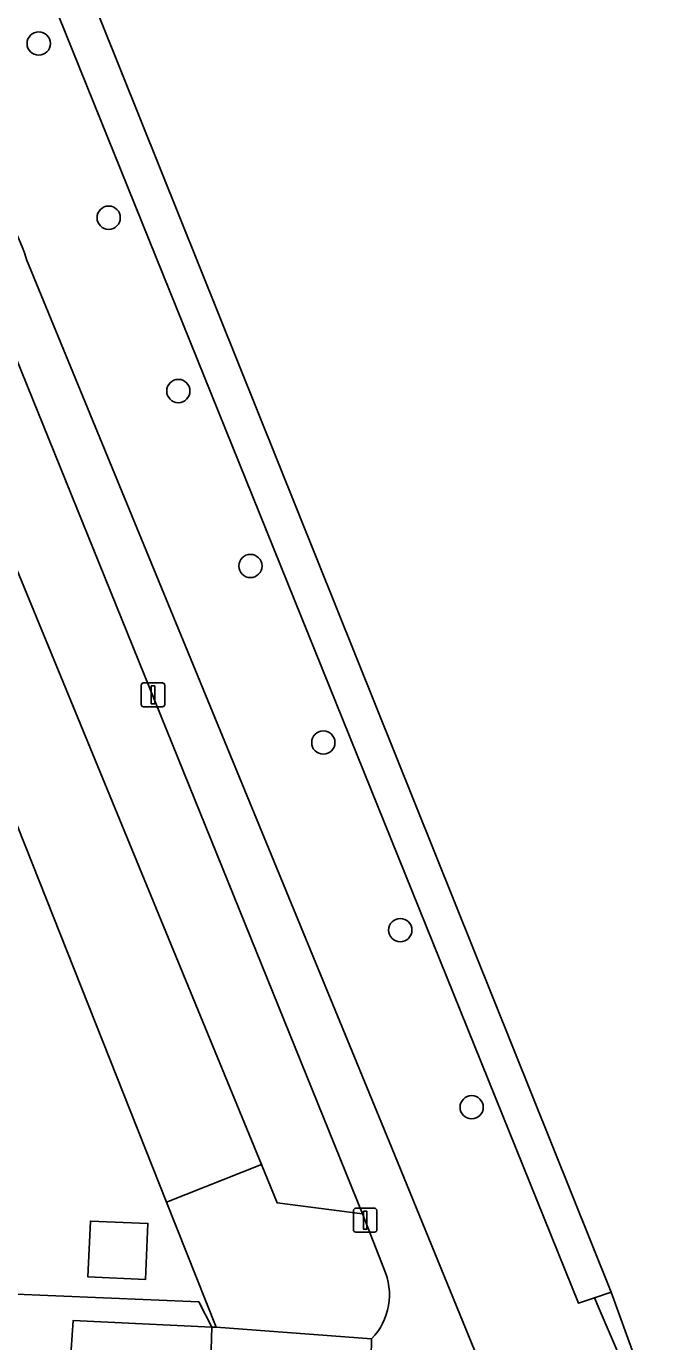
# Model space of a CAD drawing. Extents: x 162989 to 165008, y 383432 to 384338.
# Drawn here: x 164917.1 to 164944.1, y 383857.2 to 383912.5 of the extents above; entities that cross this region are included whole.
import ezdxf

# ---------------------------------------------------------------- set-up
doc = ezdxf.new("R2010")
doc.units = 0
for name, color, linetype in [('IMGEO_Boom', 7, 'Continuous'), ('IMGEO_Bouwland', 7, 'Continuous'), ('IMGEO_Duiker', 7, 'Continuous'), ('IMGEO_Erf', 7, 'Continuous'), ('IMGEO_Groenvoorziening', 7, 'Continuous'), ('IMGEO_Lichtmast', 7, 'Continuous'), ('IMGEO_Pand', 7, 'Continuous'), ('IMGEO_Parkeervlak_open', 7, 'Continuous'), ('IMGEO_Rijbaan_lokaal_open', 7, 'Continuous'), ('IMGEO_Voetpad_halfverhard', 7, 'Continuous'), ('IMGEO_Waterloop', 7, 'Continuous')]:
    doc.layers.add(name, color=color, linetype=linetype)

msp = doc.modelspace()

# ---------------------------------------------------------------- linework, layer by layer
at = {"layer": 'IMGEO_Boom'}
for centre in [(164917.617, 383911.775), (164920.556, 383904.458), (164923.481, 383897.178), (164926.509, 383889.828), (164929.57, 383882.413), (164932.803, 383874.534), (164935.8, 383867.094)]:
    msp.add_circle(centre, 0.489, dxfattribs=at)
at = {"layer": 'IMGEO_Bouwland'}
msp.add_lwpolyline([(165006.163, 383749.435), (164966.494, 383870.969), (164950.295, 383916.255), (164932.601, 383965.72), (164928.59, 383962.19), (164921.219, 383952.843), (164919.892, 383951.16), (164915.515, 383942.525), (164914.049, 383933.451), (164914.873, 383925.895), (164919.419, 383914.77), (164941.662, 383859.327), (164942.652, 383856.58), (164964.323, 383803.185), (164965.625, 383800.671), (164986.303, 383750), (164989.808, 383741.41), (164996.209, 383744.369), (165006.163, 383749.435)], dxfattribs=at)
at = {"layer": 'IMGEO_Duiker'}
msp.add_lwpolyline([(164940.954, 383859.087), (164941.155, 383858.627), (164941.922, 383856.833), (164942.119, 383856.374)], dxfattribs=at)
at = {"layer": 'IMGEO_Erf'}
msp.add_lwpolyline([(164916.328, 383859.254), (164924.347, 383858.919), (164924.887, 383857.851), (164925.074, 383857.851), (164922.988, 383863.106), (164911.069, 383893.137)], dxfattribs=at)
msp.add_lwpolyline([(164922.207, 383862.211), (164922.106, 383859.865), (164919.681, 383859.969), (164919.786, 383862.315)], close=True, dxfattribs=at)
at = {"layer": 'IMGEO_Groenvoorziening'}
for points in [[(164941.351, 383856.077), (164942.119, 383856.374), (164942.652, 383856.58), (164941.662, 383859.327), (164940.954, 383859.087), (164940.283, 383858.86), (164917.871, 383914.377), (164907.588, 383944.23), (164905.675, 383943.934), (164901.35, 383944.951), (164896.58, 383952.603), (164891.167, 383964.455), (164880.942, 383984.984), (164875.995, 383996.501), (164871.605, 383998.684), (164867.228, 383999.037), (164859.398, 383998.529)], [(164908.602, 383907.382), (164858.601, 383909.724), (164858.503, 383900.718), (164904.897, 383898.3), (164909.185, 383903.493), (164912.265, 383898.91), (164914.222, 383895.677), (164926.971, 383864.687), (164927.633, 383863.078), (164931.221, 383862.612), (164915.215, 383902.111)], [(164858.357, 383895.58), (164870.441, 383894.999), (164870.463, 383896.999), (164885.456, 383896.283), (164885.434, 383894.278), (164904.38, 383893.435), (164906.484, 383893.341), (164911.069, 383893.137), (164922.988, 383863.106), (164926.971, 383864.687), (164914.222, 383895.677), (164912.265, 383898.91), (164909.185, 383903.493), (164904.897, 383898.3), (164858.503, 383900.718)], [(164917.102, 383902.702), (164932.429, 383865.418), (164935.035, 383859.043), (164938.993, 383849.359), (164957.098, 383805.088), (164958.865, 383800.812), (164960.599, 383796.615)], [(164931.221, 383862.612), (164927.633, 383863.078), (164926.971, 383864.687), (164922.988, 383863.106), (164925.074, 383857.851), (164931.595, 383857.361)], [(164932.109, 383860.324), (164931.221, 383862.612)]]:
    msp.add_lwpolyline(points, dxfattribs=at)
for centre, radius, start, end in [((164909.909, 383900.562), 7.505, 16.5677, 46.6029), ((164929.672, 383859.221), 2.675, 315.9581, 24.3592)]:
    msp.add_arc(centre, radius, start, end, dxfattribs=at)
at = {"layer": 'IMGEO_Lichtmast'}
for p, q in [((164921.921, 383884.016), (164921.921, 383884.816)), ((164921.921, 383884.816), (164921.921, 383884.016)), ((164922.021, 383884.916), (164922.811, 383884.916)), ((164922.811, 383884.916), (164922.021, 383884.916)), ((164922.911, 383884.816), (164922.911, 383884.016)), ((164922.911, 383884.016), (164922.911, 383884.816)), ((164922.811, 383883.916), (164922.021, 383883.916)), ((164922.021, 383883.916), (164922.811, 383883.916)), ((164930.934, 383862.848), (164931.724, 383862.848)), ((164931.724, 383862.848), (164930.934, 383862.848)), ((164930.834, 383861.948), (164930.834, 383862.748)), ((164930.834, 383862.748), (164930.834, 383861.948)), ((164931.824, 383862.748), (164931.824, 383861.948)), ((164931.824, 383861.948), (164931.824, 383862.748)), ((164931.724, 383861.848), (164930.934, 383861.848)), ((164930.934, 383861.848), (164931.724, 383861.848))]:
    msp.add_line(p, q, dxfattribs=at)
for points in [[(164922.341, 383884.791), (164922.491, 383884.791), (164922.491, 383884.041), (164922.341, 383884.041), (164922.341, 383884.791)], [(164931.254, 383862.723), (164931.404, 383862.723), (164931.404, 383861.973), (164931.254, 383861.973), (164931.254, 383862.723)]]:
    msp.add_lwpolyline(points, dxfattribs=at)
for centre, start, end in [((164922.021, 383884.816), 90, 180), ((164922.021, 383884.816), 90, 180), ((164922.811, 383884.816), 0, 90), ((164922.811, 383884.816), 360, 90), ((164922.021, 383884.016), 180, 270), ((164922.021, 383884.016), 180, 270), ((164922.811, 383884.016), 270, 0), ((164922.811, 383884.016), 270, 0), ((164930.934, 383862.748), 90, 180), ((164930.934, 383862.748), 90, 180), ((164931.724, 383862.748), 0, 90), ((164931.724, 383862.748), 360, 90), ((164930.934, 383861.948), 180, 270), ((164930.934, 383861.948), 180, 270), ((164931.724, 383861.948), 270, 0), ((164931.724, 383861.948), 270, 0)]:
    msp.add_arc(centre, 0.1, start, end, dxfattribs=at)
at = {"layer": 'IMGEO_Pand'}
msp.add_lwpolyline([(164919.786, 383862.315), (164919.681, 383859.969), (164922.106, 383859.865), (164922.207, 383862.211)], close=True, dxfattribs=at)
at = {"layer": 'IMGEO_Parkeervlak_open'}
msp.add_lwpolyline([(164924.887, 383857.851), (164919.058, 383858.135), (164918.945, 383856.281), (164924.828, 383855.981)], close=True, dxfattribs=at)
at = {"layer": 'IMGEO_Rijbaan_lokaal_open'}
msp.add_lwpolyline([(164931.551, 383855.018), (164931.595, 383857.361), (164925.074, 383857.851), (164924.887, 383857.851), (164924.347, 383858.919), (164916.328, 383859.254), (164913.056, 383859.413), (164913.111, 383860.542), (164901.73, 383861.101), (164901.849, 383864.246), (164899.404, 383864.365), (164896.475, 383864.508), (164896.373, 383863.385), (164884.953, 383863.943), (164885.086, 383869.34), (164882.634, 383869.459), (164879.553, 383869.608), (164879.395, 383866.624), (164867.857, 383867.199), (164868.27, 383865.666), (164864.467, 383864.384), (164855.455, 383861.345)], dxfattribs=at)
msp.add_lwpolyline([(164924.887, 383857.851), (164924.828, 383855.981), (164918.945, 383856.281), (164919.058, 383858.135)], close=True, dxfattribs=at)
at = {"layer": 'IMGEO_Voetpad_halfverhard'}
for points in [[(164960.599, 383796.615), (164958.865, 383800.812), (164957.098, 383805.088), (164938.993, 383849.359), (164935.035, 383859.043), (164932.429, 383865.418), (164917.102, 383902.702)], [(164915.215, 383902.111), (164931.221, 383862.612), (164932.109, 383860.324)], [(164931.595, 383857.361), (164931.551, 383855.018)]]:
    msp.add_lwpolyline(points, dxfattribs=at)
for centre, radius, start, end in [((164909.909, 383900.562), 7.505, 16.5677, 46.6029), ((164929.672, 383859.221), 2.675, 315.9581, 24.3592)]:
    msp.add_arc(centre, radius, start, end, dxfattribs=at)
at = {"layer": 'IMGEO_Waterloop'}
msp.add_lwpolyline([(164940.954, 383859.087), (164941.662, 383859.327), (164919.419, 383914.77), (164917.871, 383914.377), (164940.283, 383858.86)], close=True, dxfattribs=at)

doc.saveas('drawing.dxf')
